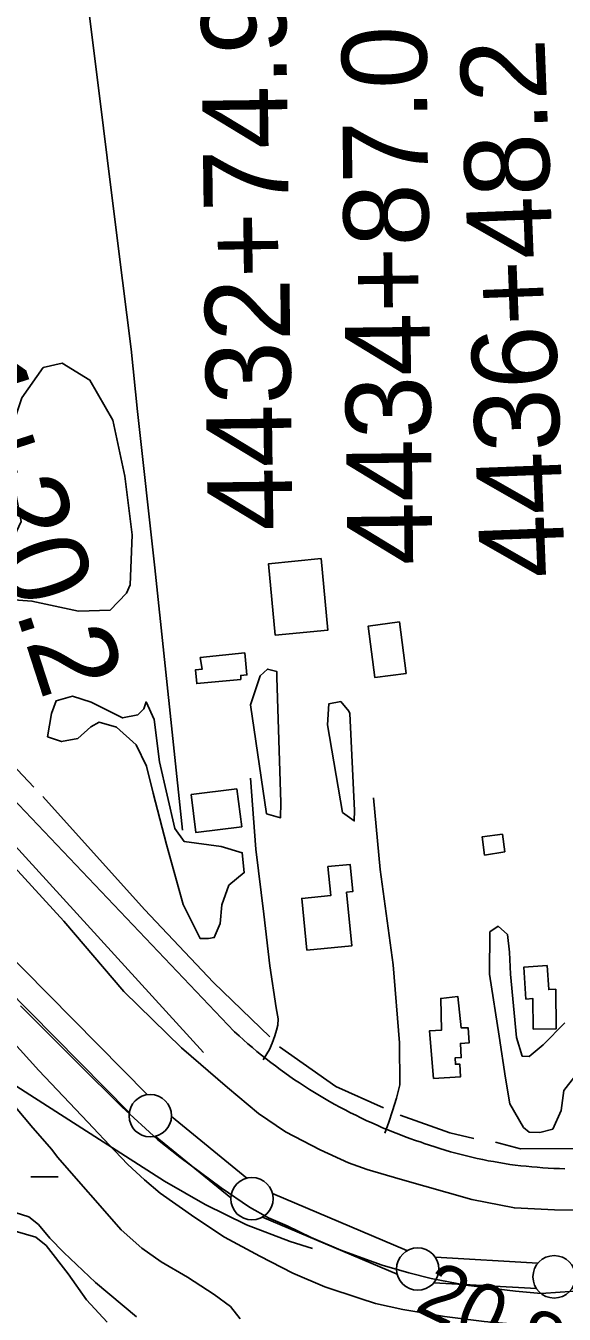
# Model space of a CAD drawing. Extents: x 3477039 to 3515015, y 546746 to 572297.
# Drawn here: x 3505574 to 3506208, y 559681 to 561200 of the extents above; entities that cross this region are included whole.
import ezdxf

# ---------------------------------------------------------------- set-up
doc = ezdxf.new("R2010")
doc.units = 0
for name, color, linetype in [('V-BLDG-OTLN', 7, 'Continuous'), ('V-FLOD-BASE', 7, 'Continuous'), ('V-LEVE-TOET', 7, 'Continuous'), ('V-RIVR-RANG', 7, 'Continuous'), ('V-ROAD-CNTR', 7, 'Continuous'), ('V-SITE-VEGE', 7, 'Continuous'), ('V-SURV-IDEN', 7, 'Continuous'), ('V-SURV-LINE', 7, 'Continuous'), ('V-TOPO-MINR', 7, 'Continuous'), ('V-TOPO-SHOR', 7, 'Continuous'), ('V-WETL-SWMP', 7, 'Continuous')]:
    doc.layers.add(name, color=color, linetype=linetype)

msp = doc.modelspace()

# ---------------------------------------------------------------- linework, layer by layer
at = {"layer": 'V-BLDG-OTLN'}
for points in [[(3505921.5, 560571.9), (3505929.6, 560487.6), (3505867.5, 560481.7), (3505859.4, 560565.5)], [(3506014, 560497.5), (3506021.7, 560436.6), (3505984.7, 560431.8), (3505977, 560492.4)], [(3505826.8, 560429.4), (3505775.1, 560424.6), (3505773.6, 560440.8), (3505781.5, 560441.7), (3505779.2, 560455.2), (3505831.5, 560460.7), (3505834.2, 560434.8), (3505826.9, 560434.1)], [(3505828.1, 560255.6), (3505774.1, 560248.9), (3505768.5, 560293.7), (3505822.2, 560300.4)], [(3506114, 560222.4), (3506111.2, 560243.9), (3506135.2, 560247), (3506137.9, 560226.3)], [(3505904.7, 560110.5), (3505898.8, 560171.4), (3505932.8, 560174.7), (3505929.5, 560208.9), (3505955.7, 560211.4), (3505958.8, 560179.3), (3505951.6, 560178.6), (3505957.7, 560115.4)], [(3506198, 560064.4), (3506198.5, 560017.8), (3506171.4, 560017.4), (3506171.1, 560053.2), (3506162.8, 560052.7), (3506160.3, 560090.2), (3506187.7, 560092.1), (3506189.7, 560063.9)], [(3506053.9, 559959.1), (3506049.1, 560015.1), (3506063.2, 560015.9), (3506062.5, 560053.4), (3506082.8, 560055.6), (3506086.6, 560018.7), (3506094.7, 560018.9), (3506096.1, 560001.3), (3506085.7, 560000.5), (3506086.7, 559983.8), (3506079.3, 559983.4), (3506079.7, 559975.9), (3506084.9, 559976.1), (3506085.9, 559961.1)]]:
    msp.add_lwpolyline(points, close=True, dxfattribs=at)
at = {"layer": 'V-FLOD-BASE'}
msp.add_lwpolyline([(3506226.1, 559708.8), (3506203.3, 559707.3), (3506180.6, 559705.7), (3506150.5, 559708.6), (3506092.2, 559715.5), (3506051.1, 559723.5), (3506024.8, 559730), (3505993.5, 559739), (3505974, 559746.1), (3505944.6, 559756.9), (3505909.8, 559771.5), (3505881.7, 559785.4), (3505859.7, 559794.9), (3505837.1, 559807.5), (3505803.6, 559830.1), (3505754.9, 559866.4), (3505728.8, 559887.1), (3505686.9, 559925.8), (3505635.3, 559976.9), (3505567.4, 560044.8)], dxfattribs=at)
at = {"layer": 'V-LEVE-TOET'}
for points in [[(3506220.6, 559803.8), (3506196.6, 559804.1), (3506149.3, 559806.6), (3506099, 559816.5), (3506014.5, 559840.4), (3505975.9, 559852), (3505953.9, 559859.7), (3505920.3, 559874.9), (3505879.4, 559896.3), (3505847.8, 559917.7), (3505811.3, 559948.3), (3505757.2, 559995.1), (3505689.3, 560061.8), (3505618.5, 560144.5), (3505534.3, 560236.1)], [(3505483.6, 560081.8), (3505544.8, 560017.1), (3505589, 559968.5), (3505646.6, 559907.5), (3505678.7, 559873.9), (3505693.9, 559857.7), (3505713.3, 559839.6), (3505732.1, 559824), (3505772.9, 559795.1), (3505807.7, 559771.9), (3505849.2, 559749.8), (3505888.2, 559729.6), (3505926.1, 559713.7), (3505967.7, 559699.7), (3505985.5, 559693.9), (3506017.9, 559686.7), (3506067, 559678.6), (3506113.6, 559672.5), (3506157.2, 559668.8), (3506204, 559668.2), (3506266.7, 559672.8)]]:
    msp.add_lwpolyline(points, dxfattribs=at)
at = {"layer": 'V-ROAD-CNTR'}
for points in [[(3505819.1, 560014.4), (3505438.1, 560415.4), (3504567.9, 561339.7), (3504437.6, 561475.3)], [(3505819.1, 560014.4), (3505438.1, 560415.4), (3505119.9, 560753.3)], [(3505853.3, 559981.1), (3505860.7, 559993.4), (3505863.8, 560000.6), (3505866.9, 560009.5), (3505869.1, 560015.9), (3505870.5, 560021.8), (3505871, 560029.5), (3505868.6, 560042.3), (3505861.2, 560091.9), (3505853.9, 560152.9), (3505844.7, 560229.4), (3505838.2, 560313)], [(3505996.5, 559894.5), (3506001.3, 559907.7), (3506005.8, 559920.8), (3506010.2, 559936.1), (3506014.3, 559951.8), (3506013.7, 560001.3), (3506006.4, 560093.1), (3505991.3, 560205.4), (3505983.1, 560289.9)], [(3506039.3, 559883.9), (3506032.8, 559886.2), (3506026.2, 559888.5), (3506019.7, 559890.9), (3506013.2, 559893.3), (3506006.7, 559895.9), (3506000.3, 559898.5), (3505993.8, 559901.1), (3505987.5, 559903.9), (3505981.1, 559906.7), (3505974.8, 559909.6), (3505968.5, 559912.6), (3505962.3, 559915.7), (3505956, 559918.8), (3505949.9, 559922), (3505943.7, 559925.2), (3505937.6, 559928.6), (3505931.6, 559932), (3505925.5, 559935.4), (3505919.6, 559939), (3505913.6, 559942.6), (3505907.7, 559946.3), (3505901.9, 559950), (3505896, 559953.8), (3505890.3, 559957.7), (3505884.6, 559961.6), (3505878.9, 559965.7), (3505873.2, 559969.7), (3505867.7, 559973.9), (3505862.1, 559978.1), (3505856.6, 559982.3), (3505851.2, 559986.7), (3505845.8, 559991.1), (3505840.5, 559995.5), (3505835.2, 560000), (3505830, 560004.6), (3505824.8, 560009.2), (3505819.6, 560013.9), (3505819.1, 560014.4)], [(3506039.3, 559883.9), (3506032.8, 559886.2), (3506026.2, 559888.5), (3506019.7, 559890.9), (3506013.2, 559893.3), (3506006.7, 559895.9), (3506000.3, 559898.5), (3505993.8, 559901.1), (3505987.5, 559903.9), (3505981.1, 559906.7), (3505974.8, 559909.6), (3505968.5, 559912.6), (3505962.3, 559915.7), (3505956, 559918.8), (3505949.9, 559922), (3505943.7, 559925.2), (3505937.6, 559928.6), (3505931.6, 559932), (3505925.5, 559935.4), (3505919.6, 559939), (3505913.6, 559942.6), (3505907.7, 559946.3), (3505901.9, 559950), (3505896, 559953.8), (3505890.3, 559957.7), (3505884.6, 559961.6), (3505878.9, 559965.7), (3505873.2, 559969.7), (3505867.7, 559973.9), (3505862.1, 559978.1), (3505856.6, 559982.3), (3505851.2, 559986.7), (3505845.8, 559991.1), (3505840.5, 559995.5), (3505835.2, 560000), (3505830, 560004.6), (3505824.8, 560009.2), (3505819.6, 560013.9), (3505819.1, 560014.4)], [(3506208.7, 559852.8), (3506202.2, 559852.9), (3506195.7, 559853.2), (3506189.2, 559853.5), (3506182.7, 559853.9), (3506176.2, 559854.4), (3506169.7, 559854.9), (3506163.3, 559855.6), (3506156.8, 559856.3), (3506150.3, 559857.1), (3506143.9, 559857.9), (3506137.5, 559858.9), (3506131.1, 559859.9), (3506124.6, 559861.1), (3506118.3, 559862.2), (3506111.9, 559863.5), (3506105.5, 559864.9), (3506099.2, 559866.3), (3506092.9, 559867.8), (3506086.6, 559869.4), (3506080.3, 559871), (3506074, 559872.8), (3506067.8, 559874.6), (3506061.5, 559876.5), (3506055.4, 559878.4), (3506049.2, 559880.5), (3506043, 559882.6), (3506039.3, 559883.9)], [(3506208.7, 559852.8), (3506202.2, 559852.9), (3506195.7, 559853.2), (3506189.2, 559853.5), (3506182.7, 559853.9), (3506176.2, 559854.4), (3506169.7, 559854.9), (3506163.3, 559855.6), (3506156.8, 559856.3), (3506150.3, 559857.1), (3506143.9, 559857.9), (3506137.5, 559858.9), (3506131.1, 559859.9), (3506124.6, 559861.1), (3506118.3, 559862.2), (3506111.9, 559863.5), (3506105.5, 559864.9), (3506099.2, 559866.3), (3506092.9, 559867.8), (3506086.6, 559869.4), (3506080.3, 559871), (3506074, 559872.8), (3506067.8, 559874.6), (3506061.5, 559876.5), (3506055.4, 559878.4), (3506049.2, 559880.5), (3506043, 559882.6), (3506039.3, 559883.9)]]:
    msp.add_lwpolyline(points, dxfattribs=at)
at = {"layer": 'V-SITE-VEGE'}
for points in [[(3505448.4, 560602.1), (3505460.9, 560611.5), (3505493.9, 560609.7), (3505522.6, 560595.5), (3505547.4, 560592.4), (3505559.8, 560597.8), (3505568.3, 560615.5), (3505559.3, 560662.5), (3505554.6, 560717.6), (3505569, 560761.4), (3505594.2, 560796.9), (3505616.3, 560802.1), (3505649.1, 560782.3), (3505676, 560735.2), (3505690.2, 560668.9), (3505698.9, 560600), (3505696.7, 560540.8), (3505692.4, 560531.3), (3505672.9, 560510.9), (3505635.7, 560510), (3505580.8, 560521.8), (3505532.7, 560525.2), (3505479.3, 560546.6), (3505448, 560571.8)], [(3505857.3, 560270.9), (3505838.4, 560399.3), (3505849.9, 560433.5), (3505858.3, 560441.7), (3505869.3, 560438.8), (3505869.2, 560431.9), (3505874.1, 560284.4), (3505873.8, 560266.5)], [(3505759, 560164.3), (3505739.3, 560234.7), (3505723.6, 560295.5), (3505715.8, 560327.2), (3505703.7, 560352.2), (3505680.6, 560373.1), (3505660.1, 560378.9), (3505650.3, 560373.6), (3505635, 560360), (3505615.7, 560356.1), (3505599.3, 560361.9), (3505603.8, 560389.3), (3505609.5, 560404.4), (3505628.8, 560409.6), (3505650.7, 560402.5), (3505687.6, 560384.1), (3505705.6, 560387.9), (3505712.6, 560394.7), (3505715.4, 560402.9), (3505724.8, 560382.2), (3505731, 560332.5), (3505749.2, 560253.8), (3505760, 560238.6), (3505803.9, 560232.4), (3505828.6, 560225.2), (3505831, 560201.8), (3505812.9, 560186.9), (3505804.4, 560163.6), (3505802.7, 560141.6), (3505795.6, 560125.2), (3505788.7, 560123.9), (3505779, 560124.1)], [(3505946.9, 560272.4), (3505929, 560376), (3505930.8, 560400.8), (3505944.6, 560403.3), (3505954.1, 560392.2), (3505955.4, 560389.4), (3505960.7, 560275), (3505960.6, 560262.6)]]:
    msp.add_lwpolyline(points, close=True, dxfattribs=at)
for points in [[(3506220, 559961.1), (3506207.4, 559944.8), (3506204.3, 559921.4), (3506194.4, 559899.5), (3506179.2, 559895.6), (3506166.8, 559895.8), (3506160, 559901.4), (3506143.8, 559929.1), (3506138.8, 559959.5), (3506131.2, 560009.1), (3506119.8, 560082.2), (3506120.5, 560131.8), (3506130.2, 560138.5), (3506141.1, 560128.7), (3506143.5, 560108), (3506144.6, 560081.9), (3506151.8, 560007.5), (3506158.4, 559985.4), (3506166.6, 559985.2), (3506183.3, 559998.8), (3506208.5, 560024.6)], [(3505560.9, 559779.1), (3505585.5, 559771.9), (3505597.7, 559762.1), (3505623.4, 559728.8), (3505645, 559698.3), (3505669.3, 559671.8)]]:
    msp.add_lwpolyline(points, dxfattribs=at)
at = {"layer": 'V-SURV-LINE'}
for points in [[(3503966, 561715.1), (3505716.8, 559940)], [(3505695.5, 559918.9), (3503944.6, 561694)], [(3505745.1, 559914.2), (3505834.1, 559841.7)], [(3505815.1, 559818.4), (3505726.2, 559891)], [(3505864.3, 559823.4), (3506022.7, 559756.2)], [(3506011, 559728.5), (3505852.6, 559795.8)], [(3506056.1, 559748.4), (3506177, 559741.4)], [(3506175.3, 559711.4), (3506054.4, 559718.4)]]:
    msp.add_lwpolyline(points, dxfattribs=at)
for centre in [(3505720.2, 559915.2), (3505840.1, 559817.4), (3506035.3, 559734.5), (3506196.1, 559725.3)]:
    msp.add_circle(centre, 25, dxfattribs=at)
at = {"layer": 'V-TOPO-MINR'}
msp.add_lwpolyline([(3505911.2, 559758.8), (3505884.9, 559767), (3505833.8, 559786.5), (3505784.8, 559810.7), (3505737.2, 559838.1), (3505526.5, 559972.7)], dxfattribs=at)
at = {"layer": 'V-TOPO-SHOR'}
for points in [[(3505783.1, 559989.8), (3505331.1, 560485.4), (3505225.5, 560602), (3504766.3, 561097.7), (3504503.9, 561374.6), (3504161.3, 561720.9), (3504066.5, 561808.3), (3503964.5, 561888.5), (3503793.2, 562001.5), (3503581.8, 562125.4), (3503049.7, 562442.5), (3502947.7, 562508.1)], [(3505758.1, 560251.6), (3505725.6, 560560.8), (3505705.1, 560745.3), (3505697.6, 560818.7), (3505687.6, 560899.8), (3505673.8, 561009.2), (3505660.7, 561114.3), (3505648.4, 561214.2), (3505637.4, 561344.8), (3505618.1, 561495.2), (3505607.4, 561585.7), (3505591.1, 561697.6), (3505578.4, 561797.6)], [(3505583, 560302.4), (3505466.2, 560426.2), (3505353.5, 560543.7)], [(3505861.1, 560008), (3505794.9, 560072.1), (3505713.3, 560158.4), (3505593.7, 560291.4)], [(3505994.9, 559924.4), (3505939, 559949.8), (3505872.5, 559996.3)], [(3506101.5, 559888.3), (3506073, 559895.2), (3506014.8, 559915.7)], [(3506223.2, 559876.6), (3506156.3, 559876.1), (3506126.9, 559884.1)]]:
    msp.add_lwpolyline(points, dxfattribs=at)
at = {"layer": 'V-WETL-SWMP'}
msp.add_line((3505579.7, 559843.3), (3505611.7, 559843.3), dxfattribs=at)
for points in [[(3505551.4, 559937.3), (3505581.8, 559901.1), (3505604.2, 559875.4), (3505610.9, 559866.4), (3505686, 559780.8), (3505710.5, 559759.2), (3505732.9, 559743.1), (3505764.3, 559724.8), (3505795.6, 559704.4), (3505814.7, 559690.4), (3505826.1, 559675.8)], [(3505703.9, 559678.2), (3505655.6, 559718.7), (3505618.3, 559754.2), (3505602, 559771), (3505588.5, 559787), (3505577, 559796), (3505561.2, 559801.1)]]:
    msp.add_lwpolyline(points, dxfattribs=at)

# ---------------------------------------------------------------- texts
at = {"layer": 'V-RIVR-RANG'}
msp.add_text('20.8', height=67, rotation=334.2683, dxfattribs=at).set_placement((3506029.8, 559686.2))
at = {"layer": 'V-SURV-IDEN'}
for s, rotation, p in [('4432+74.9', 90.7293, (3505888, 560605.3)), ('4434+87.0', 90.6529, (3506052.7, 560564.5)), ('4436+48.2', 92.2129, (3506209.2, 560550.7)), ('4431+20.2', 287.9617, (3505399.7, 561007.9))]:
    msp.add_text(s, height=100, rotation=rotation, dxfattribs=at).set_placement(p)

doc.saveas('drawing.dxf')
